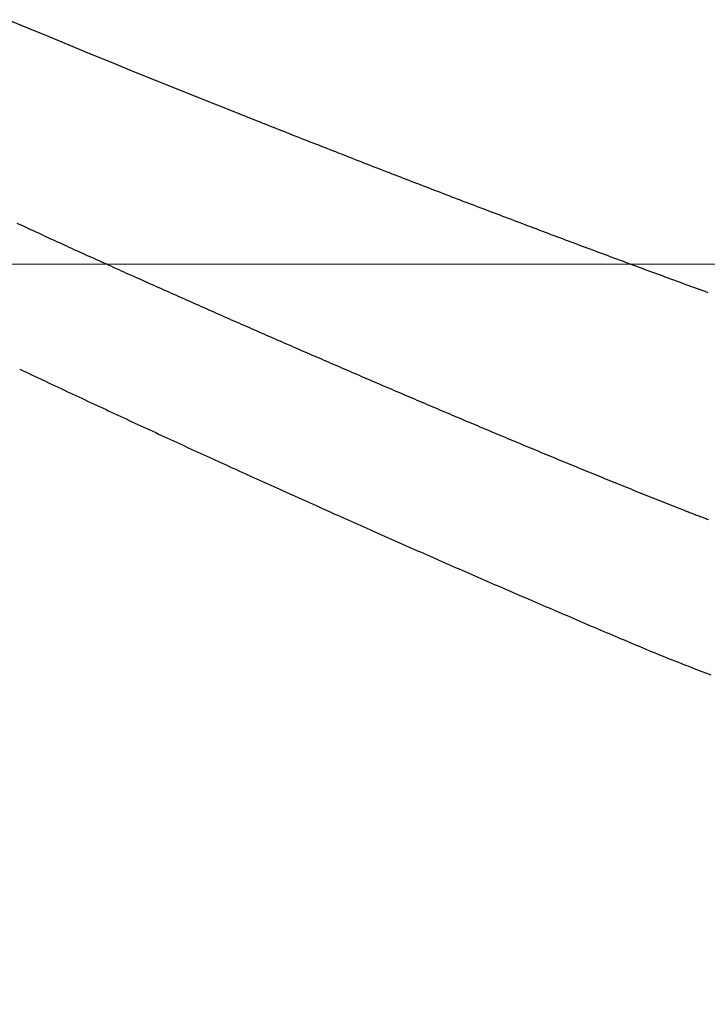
# Model space of a CAD drawing. Header units: millimetres. Extents: x -604189 to 881711, y -381903 to -7297.
# Tile 476 of 656: x -579668 to -579599, y -164194 to -164096. Entities that reach past the tile are written whole.
import ezdxf

# ---------------------------------------------------------------- set-up
doc = ezdxf.new("R2010")
doc.units = ezdxf.units.MM
doc.header["$LTSCALE"] = 100
doc.linetypes.add('0.5_0.5', pattern=[1, 0.5, -0.5])
doc.linetypes.add('ACAD_ISO04W100', pattern=[30.5, 24, -3, 0.5, -3])
doc.layers.get('Defpoints').update_dxf_attribs({"color": 30})
doc.layers.add('OPIS', color=7, linetype='Continuous')
doc.layers.add('strop osie', color=80, linetype='ACAD_ISO04W100', lineweight=5)
doc.styles.get("Standard").update_dxf_attribs({"font": 'romans.shx', "width": 0.5})
doc.dimstyles.new('1 50', dxfattribs={"dimtxt": 150, "dimasz": 80, "dimexe": 1, "dimexo": 1, "dimgap": 20, "dimtad": 1, "dimdec": 0, "dimlfac": 0.1, "dimtxsty": 'Standard', "dimblk": 'ARCHTICK', "dimcen": 200, "dimclrd": 2, "dimadec": 1, "dimazin": 0, "dimtfac": 1, "dimtdec": 0, "dimtmove": 0, "dimatfit": 3, "dimldrblk": 'ARCHTICK', "dimfxl": 120, "dimfxlon": 1, "dimtfill": 1, "dimarcsym": 0})

# ---------------------------------------------------------------- blocks, each defined once
blk = doc.blocks.new('_ArchTick')
at = {"layer": 'strop osie', "color": 0, "const_width": 0.15}
blk.add_lwpolyline([(-0.5, -0.5), (0.5, 0.5)], dxfattribs=at)
blk = doc.blocks.new('*D3294')
at = {"layer": 'Defpoints', "color": 0, "linetype": 'ByBlock', "lineweight": 5, "transparency": 16777216}
for p in [(-595783.126, -159420.303), (-593748.924, -159420.303), (-552118.935, -179940.303)]:
    blk.add_point(p, dxfattribs=at)
at = {"layer": 'OPIS', "color": 0, "linetype": 'Continuous', "lineweight": -2, "transparency": 16777216}
for p, q in [((-595723.126, -159420.303), (-595784.126, -159420.303)), ((-595723.126, -179940.303), (-595784.126, -179940.303))]:
    blk.add_line(p, q, dxfattribs=at)
at = {"layer": 'OPIS', "color": 2, "lineweight": -2, "transparency": 16777216}
blk.add_line((-595783.126, -179940.303), (-595783.126, -159420.303), dxfattribs=at)
at = {"layer": 'OPIS', "color": 2, "linetype": 'ByBlock', "lineweight": -2, "transparency": 16777216, "xscale": 80, "yscale": 80, "zscale": 80}
for p, rotation in [((-595783.126, -159420.303), 90), ((-595783.126, -179940.303), 270)]:
    blk.add_blockref('_ArchTick', p, dxfattribs=dict(at, rotation=rotation))
at = {"layer": 'OPIS', "color": 0, "linetype": 'ByBlock', "lineweight": 13, "transparency": 16777216, "insert": (-595878.126, -169680.303), "char_height": 150, "attachment_point": 5, "rotation": 90, "bg_fill": 3, "box_fill_scale": 1.1, "bg_fill_color": 256, "bg_fill_true_color": 13158600, "bg_fill_transparency": 0}
blk.add_mtext('2052', dxfattribs=at)

msp = doc.modelspace()

# ---------------------------------------------------------------- dimensions: what is measured, and where the dimension line sits
at = {"layer": 'OPIS', "color": 0, "linetype": 'ByBlock', "lineweight": 13}
dim = msp.add_linear_dim(base=(-595783.126, -159420.303), p1=(-552118.935, -179940.303), p2=(-593748.924, -159420.303), angle=90, dimstyle='1 50', override={"dimtmove": 1, "dimfxl": 60, "dimarcsym": 1}, dxfattribs=at)
dim.commit()
dim.dimension.update_dxf_attribs({"geometry": '*D3294', "text_midpoint": (-595878.126, -169680.303)})

# ---------------------------------------------------------------- next in the draw order: hatches: boundary and pattern name
at = {"layer": 'OPIS', "linetype": '0.5_0.5', "lineweight": 13}
h = msp.add_hatch(dxfattribs=at)
h.set_pattern_fill('ANSI37', color=0, scale=130)
h.set_pattern_definition([(45, (-597218.54, 256668.8), (-291.85832, 291.85832), []), (135, (-597218.54, 256668.8), (-291.85832, -291.85832), [])])
edge = h.paths.add_edge_path(flags=16)
edge.add_line((-570958.916, -168985.281), (-571058.916, -168985.281))
edge.add_line((-571058.916, -168985.281), (-572598.916, -168985.281))
edge.add_line((-572598.916, -168985.281), (-572598.915, -170470.3))
edge.add_line((-572598.915, -170470.3), (-570825.763, -170470.3))
edge.add_arc((-570508.916, -170339.099), 342.937, 180, 202.49364, ccw=False)
edge.add_arc((-570508.916, -170339.099), 342.937, 90, 180, ccw=False)
edge.add_line((-570508.916, -169996.163), (-570508.916, -169764.704))
edge.add_arc((-570058.916, -168985.281), 900, 180, 240, ccw=False)
edge = h.paths.add_edge_path(flags=17)
edge.add_line((-569358.915, -170085.281), (-569358.916, -168985.281))
edge.add_line((-569358.916, -168985.281), (-569358.917, -168985.281))
edge.add_line((-569358.917, -168985.281), (-569958.916, -168985.281))
edge.add_line((-569958.916, -168985.281), (-570058.916, -168985.281))
edge.add_line((-570058.916, -168985.281), (-570058.916, -168925.281))
edge.add_line((-570058.916, -168925.281), (-569958.916, -168925.281))
edge.add_line((-569958.916, -168925.281), (-569958.916, -168865.281))
edge.add_line((-569958.916, -168865.281), (-569358.916, -168865.281))
edge.add_line((-569358.916, -168865.281), (-569358.917, -166865.281))
edge.add_line((-569358.917, -166865.281), (-574098.917, -166865.286))
edge.add_line((-574098.917, -166865.286), (-574098.914, -171970.3))
edge.add_line((-574098.914, -171970.3), (-572608.913, -171970.3))
edge.add_line((-572608.913, -171970.3), (-571504.913, -170590.3))
edge.add_line((-571504.913, -170590.3), (-572718.915, -170590.3))
edge.add_line((-572718.915, -170590.3), (-572718.916, -168865.281))
edge.add_line((-572718.916, -168865.281), (-571058.916, -168865.281))
edge.add_line((-571058.916, -168865.281), (-571058.916, -168925.281))
edge.add_line((-571058.916, -168925.281), (-570958.916, -168925.281))
edge.add_line((-570958.916, -168925.281), (-570958.916, -168985.281))
edge.add_arc((-570058.916, -168985.281), 900, 180, 240)
edge.add_line((-570508.916, -169764.704), (-570508.916, -169996.163))
edge.add_arc((-570508.916, -170339.099), 342.937, 0, 90, ccw=False)
edge.add_arc((-570508.916, -170339.099), 342.937, 208.97989, 360, ccw=False)
edge.add_line((-570808.913, -170505.253), (-570808.913, -171171.086))
edge.add_arc((-570808.913, -171220.3), 49.214, 0, 90, ccw=False)
edge.add_arc((-570808.913, -171220.3), 49.214, 270, 360, ccw=False)
edge.add_line((-570808.913, -171269.514), (-570808.913, -171970.3))
edge.add_line((-570808.913, -171970.3), (-569358.914, -171970.3))
edge.add_line((-569358.914, -171970.3), (-569358.915, -170085.281))
h.paths.add_polyline_path([(-561118.924, -159870.303), (-590334.655, -159870.303), (-590334.655, -161470.303), (-562318.924, -161470.303), (-562318.924, -172095.292), (-561118.924, -172095.291), (-561118.924, -168350.303), (-552073.919, -168350.303), (-552073.92, -167150.303), (-561118.924, -167150.303)])
h.paths.add_polyline_path([(-572856.927, -169813.68), (-569451.07, -169813.68), (-569451.07, -169408.68), (-572856.927, -169408.68)], flags=16)
at = {"layer": 'OPIS', "linetype": 'ByBlock', "lineweight": 15}
h = msp.add_hatch(dxfattribs=at)
h.set_pattern_fill('ANSI37', color=0, scale=80, angle=45)
h.set_pattern_definition([(90, (-298582.96, 32475.8), (-254, 0), []), (180, (-298582.96, 32475.8), (-3e-14, -254), [])])
edge = h.paths.add_edge_path()
edge.add_arc((-579589.086, -167378.931), 50, 0, 90)
edge.add_line((-579589.086, -167328.931), (-579794.086, -167328.93))
edge.add_arc((-579794.086, -167378.93), 50, 89.99957, 180)
edge.add_line((-579844.086, -167378.93), (-579844.086, -167822.93))
edge.add_arc((-579794.086, -167822.93), 50, 180, 270)
edge.add_line((-579794.086, -167872.93), (-579589.085, -167872.931))
edge.add_arc((-579589.086, -167822.931), 50, 270.00137, 360)
edge.add_line((-579539.086, -167822.931), (-579539.086, -167378.931))
edge = h.paths.add_edge_path()
edge.add_arc((-579589.086, -167378.931), 50, 0, 90)
edge.add_line((-579589.086, -167328.931), (-579794.086, -167328.93))
edge.add_arc((-579794.086, -167378.93), 50, 89.99957, 180)
edge.add_line((-579844.086, -167378.93), (-579844.086, -167822.93))
edge.add_arc((-579794.086, -167822.93), 50, 180, 270)
edge.add_line((-579794.086, -167872.93), (-579589.085, -167872.931))
edge.add_arc((-579589.086, -167822.931), 50, 270.00137, 360)
edge.add_line((-579539.086, -167822.931), (-579539.086, -167378.931))
edge = h.paths.add_edge_path()
edge.add_line((-579899.087, -167300.93), (-579424.086, -167300.93))
edge.add_line((-579424.086, -167300.93), (-579424.086, -167900.93))
edge.add_line((-579424.086, -167900.93), (-579898.789, -167900.93))
edge.add_arc((-579899.086, -167892.935), 8, 180, 272.12845, ccw=False)
edge.add_line((-579907.086, -167892.935), (-579907.086, -167308.93))
edge.add_arc((-579899.086, -167308.93), 8, 90.0036, 180, ccw=False)
h.paths.add_polyline_path([(-581519.932, -164217.829), (-581520.004, -164223.092), (-581520.079, -164228.355), (-581520.156, -164233.617), (-581520.235, -164238.88), (-581520.318, -164244.143), (-581520.402, -164249.406), (-581520.489, -164254.669), (-581520.579, -164259.931), (-581520.671, -164265.194), (-581520.766, -164270.457), (-581520.863, -164275.719), (-581520.962, -164280.982), (-581521.064, -164286.244), (-581521.169, -164291.506), (-581521.276, -164296.769), (-581521.386, -164302.031), (-581521.498, -164307.293), (-581521.613, -164312.556), (-581521.73, -164317.818), (-581521.85, -164323.08), (-581521.972, -164328.342), (-581522.097, -164333.604), (-581522.225, -164338.866), (-581522.355, -164344.127), (-581522.488, -164349.389), (-581522.623, -164354.651), (-581522.76, -164359.913), (-581522.901, -164365.174), (-581523.043, -164370.436), (-581523.189, -164375.697), (-581523.337, -164380.958), (-581523.487, -164386.22), (-581523.64, -164391.481), (-581523.795, -164396.742), (-581523.953, -164402.003), (-581874.489, -164402.003), (-581874.664, -164396.198), (-581874.835, -164390.392), (-581875.003, -164384.587), (-581875.168, -164378.781), (-581875.329, -164372.976), (-581875.488, -164367.17), (-581875.643, -164361.364), (-581875.796, -164355.558), (-581875.945, -164349.752), (-581876.092, -164343.946), (-581876.235, -164338.14), (-581876.375, -164332.334), (-581876.512, -164326.527), (-581876.646, -164320.721), (-581876.777, -164314.914), (-581876.904, -164309.108), (-581877.029, -164303.301), (-581877.151, -164297.495), (-581877.269, -164291.688), (-581877.385, -164285.881), (-581877.497, -164280.074), (-581877.606, -164274.267), (-581877.713, -164268.461), (-581877.816, -164262.653), (-581877.916, -164256.846), (-581878.014, -164251.039), (-581878.108, -164245.232), (-581878.199, -164239.425), (-581878.287, -164233.618), (-581878.372, -164227.81), (-581878.454, -164222.003), (-581878.533, -164216.196), (-581878.609, -164210.388), (-581878.682, -164204.581), (-581878.751, -164198.773), (-581878.818, -164192.966), (-581878.881, -164187.158), (-581878.941, -164181.35), (-581878.997, -164175.543), (-581879.051, -164169.735), (-581879.101, -164163.927), (-581879.147, -164158.12), (-581879.191, -164152.312), (-581879.231, -164146.504), (-581879.267, -164140.696), (-581879.301, -164134.888), (-581879.332, -164129.081), (-581879.361, -164123.273), (-581879.388, -164117.465), (-581879.413, -164111.657), (-581879.437, -164105.849), (-581879.459, -164100.041), (-581879.475, -164094.233), (-581879.48, -164088.425), (-581879.472, -164082.617), (-581879.448, -164076.809), (-581879.406, -164071.002), (-581879.347, -164065.194), (-581879.269, -164059.387), (-581879.171, -164053.58), (-581879.054, -164047.773), (-581878.917, -164041.967), (-581878.759, -164036.161), (-581878.581, -164030.356), (-581878.381, -164024.551), (-581878.159, -164018.747), (-581877.914, -164012.944), (-581877.642, -164007.143), (-581877.341, -164001.342), (-581877.009, -163995.544), (-581876.642, -163989.748), (-581876.238, -163983.954), (-581875.795, -163978.163), (-581875.304, -163972.376), (-581874.753, -163966.594), (-581874.129, -163960.82), (-581873.419, -163955.056), (-581872.605, -163949.306), (-581871.67, -163943.574), (-581870.596, -163937.865), (-581869.362, -163932.188), (-581867.941, -163926.557), (-581866.302, -163920.987), (-581864.416, -163915.495), (-581862.246, -163910.11), (-581859.744, -163904.869), (-581856.869, -163899.824), (-581853.582, -163895.036), (-581849.851, -163890.591), (-581845.671, -163886.563), (-581841.105, -163882.977), (-581836.224, -163879.833), (-581831.097, -163877.106), (-581825.784, -163874.761), (-581820.336, -163872.759), (-581814.785, -163871.064), (-581809.154, -163869.636), (-581803.468, -163868.44), (-581797.747, -163867.44), (-581792, -163866.603), (-581786.235, -163865.9), (-581780.458, -163865.297), (-581774.674, -163864.778), (-581768.884, -163864.334), (-581763.088, -163863.958), (-581757.289, -163863.646), (-581751.486, -163863.39), (-581745.681, -163863.186), (-581739.874, -163863.026), (-581734.068, -163862.906), (-581728.26, -163862.819), (-581722.453, -163862.761), (-581716.645, -163862.725), (-581710.837, -163862.707), (-581705.029, -163862.7), (-581699.221, -163862.698), (-581693.958, -163862.699), (-581688.694, -163862.704), (-581683.431, -163862.718), (-581678.167, -163862.744), (-581672.904, -163862.788), (-581667.641, -163862.852), (-581662.379, -163862.942), (-581657.117, -163863.062), (-581651.856, -163863.215), (-581646.596, -163863.407), (-581641.337, -163863.64), (-581636.081, -163863.919), (-581630.828, -163864.249), (-581625.579, -163864.634), (-581620.334, -163865.078), (-581615.096, -163865.587), (-581609.864, -163866.17), (-581604.645, -163866.847), (-581599.442, -163867.642), (-581594.263, -163868.578), (-581589.115, -163869.676), (-581584.013, -163870.965), (-581578.971, -163872.474), (-581574.009, -163874.23), (-581569.153, -163876.259), (-581564.436, -163878.591), (-581559.896, -163881.253), (-581555.585, -163884.268), (-581551.554, -163887.652), (-581547.857, -163891.394), (-581544.534, -163895.471), (-581541.574, -163899.824), (-581538.952, -163904.387), (-581536.64, -163909.114), (-581534.606, -163913.968), (-581532.817, -163918.918), (-581531.241, -163923.939), (-581529.854, -163929.016), (-581528.636, -163934.137), (-581527.564, -163939.29), (-581526.619, -163944.467), (-581525.784, -163949.663), (-581525.048, -163954.875), (-581524.397, -163960.099), (-581523.818, -163965.33), (-581523.302, -163970.568), (-581522.84, -163975.811), (-581522.421, -163981.058), (-581522.037, -163986.308), (-581521.685, -163991.559), (-581521.363, -163996.813), (-581521.067, -164002.068), (-581520.796, -164007.324), (-581520.549, -164012.582), (-581520.322, -164017.84), (-581520.116, -164023.1), (-581519.928, -164028.36), (-581519.759, -164033.621), (-581519.607, -164038.882), (-581519.472, -164044.144), (-581519.354, -164049.406), (-581519.252, -164054.668), (-581519.166, -164059.931), (-581519.096, -164065.194), (-581519.041, -164070.457), (-581519.001, -164075.72), (-581518.976, -164080.984), (-581518.964, -164086.247), (-581518.964, -164091.51), (-581518.974, -164096.774), (-581518.991, -164102.037), (-581519.012, -164107.301), (-581519.034, -164112.564), (-581519.057, -164117.828), (-581519.081, -164123.091), (-581519.107, -164128.354), (-581519.135, -164133.618), (-581519.165, -164138.881), (-581519.197, -164144.144), (-581519.232, -164149.408), (-581519.269, -164154.671), (-581519.31, -164159.934), (-581519.353, -164165.198), (-581519.399, -164170.461), (-581519.447, -164175.724), (-581519.498, -164180.987), (-581519.552, -164186.25), (-581519.609, -164191.513), (-581519.668, -164196.777), (-581519.73, -164202.04), (-581519.795, -164207.303), (-581519.862, -164212.566)])
h.paths.add_polyline_path([(-582118.924, -164407.051), (-579418.924, -164407.051), (-579418.924, -162910.783), (-582118.924, -162910.783)])
h.paths.add_polyline_path([(-581950.717, -164839.225), (-581944.91, -164839.127), (-581939.103, -164839.033), (-581933.295, -164838.942), (-581927.488, -164838.854), (-581921.681, -164838.769), (-581915.873, -164838.687), (-581910.066, -164838.608), (-581904.259, -164838.532), (-581898.451, -164838.459), (-581892.644, -164838.39), (-581886.836, -164838.323), (-581881.028, -164838.26), (-581875.221, -164838.2), (-581869.413, -164838.144), (-581863.605, -164838.09), (-581857.798, -164838.04), (-581851.99, -164837.994), (-581846.182, -164837.95), (-581840.374, -164837.91), (-581834.567, -164837.874), (-581828.759, -164837.84), (-581822.951, -164837.809), (-581817.143, -164837.78), (-581811.335, -164837.753), (-581805.527, -164837.728), (-581799.719, -164837.704), (-581793.912, -164837.682), (-581788.104, -164837.666), (-581782.296, -164837.661), (-581776.488, -164837.669), (-581770.68, -164837.693), (-581764.872, -164837.735), (-581759.065, -164837.794), (-581753.257, -164837.872), (-581747.45, -164837.97), (-581741.643, -164838.087), (-581735.837, -164838.224), (-581730.031, -164838.382), (-581724.226, -164838.56), (-581718.422, -164838.76), (-581712.618, -164838.982), (-581706.815, -164839.227), (-581701.013, -164839.499), (-581695.213, -164839.8), (-581689.415, -164840.132), (-581683.618, -164840.499), (-581677.825, -164840.903), (-581672.034, -164841.346), (-581666.246, -164841.837), (-581660.465, -164842.388), (-581654.691, -164843.012), (-581648.927, -164843.722), (-581643.176, -164844.536), (-581637.444, -164845.471), (-581631.736, -164846.545), (-581626.059, -164847.779), (-581620.428, -164849.2), (-581614.858, -164850.839), (-581609.366, -164852.725), (-581603.98, -164854.895), (-581598.739, -164857.397), (-581593.694, -164860.272), (-581588.906, -164863.559), (-581584.462, -164867.29), (-581580.433, -164871.47), (-581576.847, -164876.036), (-581573.704, -164880.917), (-581570.976, -164886.044), (-581568.631, -164891.357), (-581566.63, -164896.805), (-581564.934, -164902.356), (-581563.507, -164907.987), (-581562.31, -164913.673), (-581561.31, -164919.394), (-581560.474, -164925.141), (-581559.77, -164930.906), (-581559.168, -164936.683), (-581558.648, -164942.467), (-581558.204, -164948.257), (-581557.829, -164954.053), (-581557.516, -164959.852), (-581557.261, -164965.655), (-581557.056, -164971.46), (-581556.897, -164977.267), (-581556.776, -164983.073), (-581556.69, -164988.881), (-581556.631, -164994.688), (-581556.596, -165000.496), (-581556.577, -165006.304), (-581556.57, -165012.112), (-581556.569, -165017.92), (-581556.57, -165023.183), (-581556.575, -165028.447), (-581556.588, -165033.71), (-581556.615, -165038.974), (-581556.658, -165044.237), (-581556.723, -165049.5), (-581556.813, -165054.762), (-581556.932, -165060.024), (-581557.086, -165065.285), (-581557.277, -165070.545), (-581557.51, -165075.804), (-581557.79, -165081.06), (-581558.119, -165086.313), (-581558.504, -165091.562), (-581558.949, -165096.807), (-581559.458, -165102.045), (-581560.04, -165107.276), (-581560.717, -165112.496), (-581561.513, -165117.699), (-581562.448, -165122.878), (-581563.547, -165128.026), (-581564.836, -165133.128), (-581566.345, -165138.17), (-581568.1, -165143.132), (-581570.129, -165147.988), (-581572.461, -165152.705), (-581575.123, -165157.245), (-581578.139, -165161.556), (-581581.522, -165165.587), (-581585.265, -165169.284), (-581589.342, -165172.607), (-581593.694, -165175.567), (-581598.257, -165178.189), (-581602.985, -165180.501), (-581607.838, -165182.535), (-581612.788, -165184.324), (-581617.81, -165185.9), (-581622.887, -165187.287), (-581628.007, -165188.505), (-581633.16, -165189.577), (-581638.337, -165190.522), (-581643.534, -165191.357), (-581648.746, -165192.093), (-581653.969, -165192.744), (-581659.201, -165193.323), (-581664.439, -165193.839), (-581669.682, -165194.301), (-581674.929, -165194.72), (-581680.178, -165195.104), (-581685.43, -165195.456), (-581690.683, -165195.778), (-581695.938, -165196.074), (-581701.195, -165196.345), (-581706.452, -165196.592), (-581711.711, -165196.819), (-581716.97, -165197.025), (-581722.23, -165197.213), (-581727.491, -165197.382), (-581732.752, -165197.534), (-581738.014, -165197.669), (-581743.276, -165197.787), (-581748.539, -165197.889), (-581753.801, -165197.975), (-581759.064, -165198.045), (-581764.327, -165198.1), (-581769.591, -165198.14), (-581774.854, -165198.165), (-581780.118, -165198.177), (-581785.381, -165198.177), (-581790.644, -165198.167), (-581795.908, -165198.15), (-581801.171, -165198.129), (-581806.435, -165198.107), (-581811.698, -165198.084), (-581816.961, -165198.06), (-581822.225, -165198.034), (-581827.488, -165198.006), (-581832.752, -165197.976), (-581838.015, -165197.944), (-581843.278, -165197.909), (-581848.541, -165197.872), (-581853.805, -165197.831), (-581859.068, -165197.788), (-581864.331, -165197.742), (-581869.594, -165197.694), (-581874.858, -165197.643), (-581880.121, -165197.589), (-581885.384, -165197.532), (-581890.647, -165197.473), (-581895.91, -165197.411), (-581901.173, -165197.346), (-581906.436, -165197.279), (-581911.699, -165197.209), (-581916.962, -165197.137), (-581922.225, -165197.062), (-581927.488, -165196.985), (-581932.751, -165196.906), (-581938.014, -165196.823), (-581943.276, -165196.739), (-581948.539, -165196.652), (-581953.802, -165196.562), (-581959.064, -165196.47), (-581964.327, -165196.375), (-581969.59, -165196.278), (-581974.852, -165196.179), (-581980.115, -165196.077), (-581985.377, -165195.972), (-581990.639, -165195.865), (-581995.902, -165195.755), (-582001.164, -165195.643), (-582006.426, -165195.528), (-582011.688, -165195.411), (-582016.95, -165195.291), (-582022.212, -165195.169), (-582027.474, -165195.044), (-582032.736, -165194.916), (-582037.998, -165194.786), (-582043.26, -165194.653), (-582048.521, -165194.518), (-582053.783, -165194.381), (-582059.045, -165194.24), (-582064.306, -165194.098), (-582069.568, -165193.952), (-582074.829, -165193.804), (-582080.09, -165193.654), (-582085.351, -165193.501), (-582090.613, -165193.346), (-582095.874, -165193.188), (-582095.874, -164842.652), (-582090.068, -164842.477), (-582084.263, -164842.306), (-582078.457, -164842.138), (-582072.652, -164841.973), (-582066.846, -164841.812), (-582061.04, -164841.653), (-582055.235, -164841.498), (-582049.429, -164841.345), (-582043.623, -164841.196), (-582037.817, -164841.049), (-582032.01, -164840.906), (-582026.204, -164840.766), (-582020.398, -164840.629), (-582014.591, -164840.495), (-582008.785, -164840.364), (-582002.978, -164840.237), (-581997.172, -164840.112), (-581991.365, -164839.99), (-581985.558, -164839.872), (-581979.752, -164839.756), (-581973.945, -164839.644), (-581968.138, -164839.535), (-581962.331, -164839.428), (-581956.524, -164839.325)])
edge = h.paths.add_edge_path()
edge.add_arc((-581748.924, -162268.543), 50, 0, 90.00043)
edge.add_line((-581748.924, -162218.543), (-581953.924, -162218.545))
edge.add_arc((-581953.924, -162268.545), 50, 90.00087, 180)
edge.add_line((-582003.924, -162268.545), (-582003.924, -162712.545))
edge.add_arc((-581953.924, -162712.545), 50, 180, 270.00224)
edge.add_line((-581953.922, -162762.545), (-581748.923, -162762.543))
edge.add_arc((-581748.924, -162712.543), 50, 270.00087, 360)
edge.add_line((-581698.924, -162712.543), (-581698.924, -162268.543))
edge = h.paths.add_edge_path()
edge.add_arc((-581748.924, -161668.543), 50, 0, 90.00043)
edge.add_line((-581748.924, -161618.543), (-581953.924, -161618.545))
edge.add_arc((-581953.924, -161668.545), 50, 90.00087, 180)
edge.add_line((-582003.924, -161668.545), (-582003.924, -162112.545))
edge.add_arc((-581953.924, -162112.545), 50, 180, 270.00224)
edge.add_line((-581953.922, -162162.545), (-581748.923, -162162.543))
edge.add_arc((-581748.924, -162112.543), 50, 270.00087, 360)
edge.add_line((-581698.924, -162112.543), (-581698.924, -161668.543))
h.paths.add_polyline_path([(-582118.924, -162790.543), (-579418.924, -162790.543), (-579418.924, -161590.543), (-582118.924, -161590.543)])
edge = h.paths.add_edge_path()
edge.add_arc((-579794.086, -168270.003), 50, 89.99957, 180)
edge.add_line((-579844.086, -168270.003), (-579844.086, -168714.003))
edge.add_arc((-579794.086, -168714.003), 50, 180, 270)
edge.add_line((-579794.086, -168764.003), (-579589.085, -168764.004))
edge.add_arc((-579589.086, -168714.004), 50, 270.00137, 360)
edge.add_line((-579539.086, -168714.004), (-579539.086, -168270.004))
edge.add_arc((-579589.086, -168270.004), 50, 0, 90)
edge.add_line((-579589.086, -168220.004), (-579794.086, -168220.003))
edge = h.paths.add_edge_path()
edge.add_arc((-579589.086, -169161.078), 50, 0, 90)
edge.add_line((-579589.086, -169111.078), (-579794.086, -169111.076))
edge.add_arc((-579794.086, -169161.076), 50, 89.99957, 180)
edge.add_line((-579844.086, -169161.076), (-579844.086, -169605.076))
edge.add_arc((-579794.086, -169605.076), 50, 180, 270)
edge.add_line((-579794.086, -169655.076), (-579589.085, -169655.078))
edge.add_arc((-579589.086, -169605.078), 50, 270.00137, 360)
edge.add_line((-579539.086, -169605.078), (-579539.086, -169161.078))
edge = h.paths.add_edge_path()
edge.add_arc((-579794.086, -170052.15), 50, 89.99957, 180)
edge.add_line((-579844.086, -170052.15), (-579844.086, -170496.15))
edge.add_arc((-579794.086, -170496.15), 50, 180, 270)
edge.add_line((-579794.086, -170546.15), (-579589.085, -170546.151))
edge.add_arc((-579589.086, -170496.151), 50, 270.00137, 360)
edge.add_line((-579539.086, -170496.151), (-579539.086, -170052.151))
edge.add_arc((-579589.086, -170052.151), 50, 0, 90)
edge.add_line((-579589.086, -170002.151), (-579794.086, -170002.15))
edge = h.paths.add_edge_path()
edge.add_arc((-579794.086, -170943.223), 50, 89.99957, 180)
edge.add_line((-579844.086, -170943.223), (-579844.086, -171387.223))
edge.add_arc((-579794.086, -171387.223), 50, 180, 270)
edge.add_line((-579794.086, -171437.223), (-579589.085, -171437.224))
edge.add_arc((-579589.086, -171387.224), 50, 270.00137, 360)
edge.add_line((-579539.086, -171387.224), (-579539.086, -170943.224))
edge.add_arc((-579589.086, -170943.224), 50, 0, 90)
edge.add_line((-579589.086, -170893.224), (-579794.086, -170893.223))
h.paths.add_polyline_path([(-579418.924, -164527.291), (-582118.924, -164527.291), (-582118.924, -171970.3), (-579418.924, -171970.3)])

# ---------------------------------------------------------------- next in the draw order: linework, layer by layer
at = {"color": 0, "linetype": 'ByBlock'}
msp.add_lwpolyline([(-579709.991, -164077.918, 0.01172), (-579644.254, -164105.752)], format="xyb", dxfattribs=at)
at = {"color": 0}
for points in [[(-579644.254, -164105.75, 0), (-579643.974, -164105.86, 0), (-579643.693, -164105.98, 0), (-579643.412, -164106.09, 0), (-579643.132, -164106.2, 0), (-579642.851, -164106.31, 0), (-579642.57, -164106.42, 0), (-579642.29, -164106.53, 0), (-579642.009, -164106.64, 0), (-579641.728, -164106.75, 0), (-579641.447, -164106.86, 0), (-579641.166, -164106.98, 0), (-579640.885, -164107.09, 0), (-579640.605, -164107.2, 0), (-579640.324, -164107.31, 0), (-579640.043, -164107.42, 0), (-579639.762, -164107.53, 0), (-579639.481, -164107.64, 0), (-579639.2, -164107.75, 0), (-579638.919, -164107.86, 0), (-579638.638, -164107.97, 0), (-579638.357, -164108.08, 0), (-579638.076, -164108.19, 0), (-579637.795, -164108.3, 0), (-579637.514, -164108.41, 0), (-579637.232, -164108.52, 0), (-579636.951, -164108.63, 0), (-579636.67, -164108.74, 0), (-579636.389, -164108.85, 0), (-579636.108, -164108.96, 0), (-579635.827, -164109.07, 0), (-579635.545, -164109.18, 0), (-579635.264, -164109.29, 0), (-579634.983, -164109.4, 0), (-579634.702, -164109.51, 0), (-579634.42, -164109.62, 0), (-579634.139, -164109.73, 0), (-579633.858, -164109.84, 0), (-579633.576, -164109.95, 0), (-579633.295, -164110.06, 0), (-579633.013, -164110.17, 0), (-579632.732, -164110.28, 0), (-579632.45, -164110.39, 0), (-579632.169, -164110.5, 0), (-579631.887, -164110.61, 0), (-579631.606, -164110.72, 0), (-579631.324, -164110.83, 0), (-579631.043, -164110.94, 0), (-579630.761, -164111.05, 0), (-579630.48, -164111.15, 0), (-579630.198, -164111.26, 0), (-579629.916, -164111.37, 0), (-579629.635, -164111.48, 0), (-579629.353, -164111.59, 0), (-579629.071, -164111.7, 0), (-579628.79, -164111.81, 0), (-579628.508, -164111.92, 0), (-579628.226, -164112.03, 0), (-579627.945, -164112.13, 0), (-579627.663, -164112.24, 0), (-579627.381, -164112.35, 0), (-579627.099, -164112.46, 0), (-579626.817, -164112.57, 0), (-579626.535, -164112.68, 0), (-579626.254, -164112.78, 0), (-579625.972, -164112.89, 0), (-579625.69, -164113, 0), (-579625.408, -164113.11, 0), (-579625.126, -164113.22, 0), (-579624.844, -164113.33, 0), (-579624.562, -164113.43, 0), (-579624.28, -164113.54, 0), (-579623.998, -164113.65, 0), (-579623.716, -164113.76, 0), (-579623.434, -164113.86, 0), (-579623.152, -164113.97, 0), (-579622.869, -164114.08, 0), (-579622.587, -164114.19, 0), (-579622.305, -164114.3, 0), (-579622.023, -164114.4, 0), (-579621.741, -164114.51, 0), (-579621.459, -164114.62, 0), (-579621.176, -164114.73, 0), (-579620.894, -164114.83, 0), (-579620.612, -164114.94, 0), (-579620.33, -164115.05, 0), (-579620.047, -164115.15, 0), (-579619.765, -164115.26, 0), (-579619.483, -164115.37, 0), (-579619.2, -164115.48, 0), (-579618.918, -164115.58, 0), (-579618.636, -164115.69, 0), (-579618.353, -164115.8, 0), (-579618.071, -164115.9, 0), (-579617.788, -164116.01, 0), (-579617.506, -164116.12, 0), (-579617.223, -164116.22, 0), (-579616.941, -164116.33, 0), (-579616.658, -164116.44, 0), (-579616.376, -164116.54, 0), (-579616.093, -164116.65, 0), (-579615.811, -164116.76, 0), (-579615.528, -164116.86, 0), (-579615.245, -164116.97, 0), (-579614.963, -164117.08, 0), (-579614.68, -164117.18, 0), (-579614.397, -164117.29, 0), (-579614.115, -164117.39, 0), (-579613.832, -164117.5, 0), (-579613.549, -164117.61, 0), (-579613.267, -164117.71, 0), (-579612.984, -164117.82, 0), (-579612.701, -164117.92, 0), (-579612.418, -164118.03, 0), (-579612.135, -164118.14, 0), (-579611.853, -164118.24, 0), (-579611.57, -164118.35, 0), (-579611.287, -164118.45, 0), (-579611.004, -164118.56, 0), (-579610.721, -164118.66, 0), (-579610.438, -164118.77, 0), (-579610.155, -164118.88, 0), (-579609.872, -164118.98, 0), (-579609.589, -164119.09, 0), (-579609.306, -164119.19, 0), (-579609.023, -164119.3, 0), (-579608.74, -164119.4, 0), (-579608.457, -164119.51, 0), (-579608.174, -164119.61, 0), (-579607.891, -164119.72, 0), (-579607.608, -164119.82, 0), (-579607.325, -164119.93, 0), (-579607.041, -164120.03, 0), (-579606.758, -164120.14, 0), (-579606.475, -164120.24, 0), (-579606.192, -164120.35, 0), (-579605.909, -164120.45, 0), (-579605.625, -164120.56, 0), (-579605.342, -164120.66, 0), (-579605.059, -164120.77, 0), (-579604.776, -164120.87, 0), (-579604.492, -164120.97, 0), (-579604.209, -164121.08, 0), (-579603.926, -164121.18, 0), (-579603.642, -164121.29, 0), (-579603.359, -164121.39, 0), (-579603.075, -164121.5, 0), (-579602.792, -164121.6, 0), (-579602.508, -164121.7, 0), (-579602.225, -164121.81, 0), (-579601.942, -164121.91, 0), (-579601.658, -164122.02, 0), (-579601.375, -164122.12, 0), (-579601.091, -164122.22, 0), (-579600.807, -164122.33, 0), (-579600.524, -164122.43, 0), (-579600.24, -164122.54, 0), (-579599.957, -164122.64, 0), (-579599.673, -164122.74, 0), (-579599.389, -164122.85, 0)], [(-579665.333, -164117.22, 0), (-579665.599, -164117.09, 0), (-579665.865, -164116.97, 0), (-579666.131, -164116.85, 0), (-579666.396, -164116.73, 0), (-579666.662, -164116.61, 0), (-579666.928, -164116.49, 0), (-579667.194, -164116.37, 0), (-579667.46, -164116.24, 0), (-579667.726, -164116.12, 0), (-579667.992, -164116, 0)], [(-579665.333, -164117.22, 0), (-579665.086, -164117.33, 0), (-579664.838, -164117.44, 0), (-579664.591, -164117.55, 0), (-579664.344, -164117.67, 0), (-579664.096, -164117.78, 0), (-579663.849, -164117.89, 0), (-579663.602, -164118, 0), (-579663.354, -164118.12, 0), (-579663.107, -164118.23, 0), (-579662.859, -164118.34, 0), (-579662.612, -164118.45, 0), (-579662.365, -164118.57, 0), (-579662.117, -164118.68, 0), (-579661.87, -164118.79, 0), (-579661.622, -164118.9, 0), (-579661.374, -164119.02, 0), (-579661.127, -164119.13, 0), (-579660.879, -164119.24, 0), (-579660.632, -164119.35, 0), (-579660.384, -164119.46, 0), (-579660.136, -164119.58, 0), (-579659.889, -164119.69, 0), (-579659.641, -164119.8, 0), (-579659.393, -164119.91, 0), (-579659.146, -164120.02, 0), (-579658.898, -164120.13, 0), (-579658.65, -164120.25, 0), (-579658.402, -164120.36, 0), (-579658.154, -164120.47, 0), (-579657.907, -164120.58, 0), (-579657.659, -164120.69, 0), (-579657.411, -164120.8, 0), (-579657.163, -164120.92, 0), (-579656.915, -164121.03, 0), (-579656.667, -164121.14, 0), (-579656.419, -164121.25, 0), (-579656.171, -164121.36, 0), (-579655.923, -164121.47, 0), (-579655.675, -164121.58, 0), (-579655.427, -164121.69, 0), (-579655.179, -164121.81, 0), (-579654.931, -164121.92, 0), (-579654.683, -164122.03, 0), (-579654.435, -164122.14, 0), (-579654.187, -164122.25, 0), (-579653.939, -164122.36, 0), (-579653.691, -164122.47, 0), (-579653.443, -164122.58, 0), (-579653.194, -164122.69, 0), (-579652.946, -164122.8, 0), (-579652.698, -164122.91, 0), (-579652.45, -164123.02, 0), (-579652.201, -164123.13, 0), (-579651.953, -164123.25, 0), (-579651.705, -164123.36, 0), (-579651.456, -164123.47, 0), (-579651.208, -164123.58, 0), (-579650.96, -164123.69, 0), (-579650.711, -164123.8, 0), (-579650.463, -164123.91, 0), (-579650.215, -164124.02, 0), (-579649.966, -164124.13, 0), (-579649.718, -164124.24, 0), (-579649.469, -164124.35, 0), (-579649.221, -164124.46, 0), (-579648.972, -164124.57, 0), (-579648.724, -164124.68, 0), (-579648.475, -164124.79, 0), (-579648.227, -164124.9, 0), (-579647.978, -164125.01, 0), (-579647.729, -164125.12, 0), (-579647.481, -164125.23, 0), (-579647.232, -164125.34, 0), (-579646.983, -164125.45, 0), (-579646.735, -164125.56, 0), (-579646.486, -164125.67, 0), (-579646.237, -164125.78, 0), (-579645.989, -164125.89, 0), (-579645.74, -164125.99, 0), (-579645.491, -164126.1, 0), (-579645.242, -164126.21, 0), (-579644.994, -164126.32, 0), (-579644.745, -164126.43, 0), (-579644.496, -164126.54, 0), (-579644.247, -164126.65, 0), (-579643.998, -164126.76, 0), (-579643.749, -164126.87, 0), (-579643.5, -164126.98, 0), (-579643.251, -164127.09, 0), (-579643.002, -164127.2, 0), (-579642.753, -164127.3, 0), (-579642.504, -164127.41, 0), (-579642.255, -164127.52, 0), (-579642.006, -164127.63, 0), (-579641.757, -164127.74, 0), (-579641.508, -164127.85, 0), (-579641.259, -164127.96, 0), (-579641.01, -164128.07, 0), (-579640.761, -164128.17, 0), (-579640.512, -164128.28, 0), (-579640.263, -164128.39, 0), (-579640.013, -164128.5, 0), (-579639.764, -164128.61, 0), (-579639.515, -164128.72, 0), (-579639.266, -164128.83, 0), (-579639.017, -164128.93, 0), (-579638.767, -164129.04, 0), (-579638.518, -164129.15, 0), (-579638.269, -164129.26, 0), (-579638.019, -164129.37, 0), (-579637.77, -164129.47, 0), (-579637.521, -164129.58, 0), (-579637.271, -164129.69, 0), (-579637.022, -164129.8, 0), (-579636.772, -164129.91, 0), (-579636.523, -164130.01, 0), (-579636.274, -164130.12, 0), (-579636.024, -164130.23, 0), (-579635.775, -164130.34, 0), (-579635.525, -164130.45, 0), (-579635.276, -164130.55, 0), (-579635.026, -164130.66, 0), (-579634.776, -164130.77, 0), (-579634.527, -164130.88, 0), (-579634.277, -164130.98, 0), (-579634.028, -164131.09, 0), (-579633.778, -164131.2, 0), (-579633.528, -164131.31, 0), (-579633.279, -164131.41, 0), (-579633.029, -164131.52, 0), (-579632.779, -164131.63, 0), (-579632.529, -164131.74, 0), (-579632.28, -164131.84, 0), (-579632.03, -164131.95, 0), (-579631.78, -164132.06, 0), (-579631.53, -164132.16, 0), (-579631.281, -164132.27, 0), (-579631.031, -164132.38, 0), (-579630.781, -164132.48, 0), (-579630.531, -164132.59, 0), (-579630.281, -164132.7, 0), (-579630.031, -164132.81, 0), (-579629.781, -164132.91, 0), (-579629.531, -164133.02, 0), (-579629.281, -164133.13, 0), (-579629.031, -164133.23, 0), (-579628.781, -164133.34, 0), (-579628.531, -164133.44, 0), (-579628.281, -164133.55, 0), (-579628.031, -164133.66, 0), (-579627.781, -164133.76, 0), (-579627.531, -164133.87, 0), (-579627.281, -164133.98, 0), (-579627.031, -164134.08, 0), (-579626.781, -164134.19, 0), (-579626.53, -164134.3, 0), (-579626.28, -164134.4, 0), (-579626.03, -164134.51, 0), (-579625.78, -164134.61, 0), (-579625.53, -164134.72, 0), (-579625.279, -164134.83, 0), (-579625.029, -164134.93, 0), (-579624.779, -164135.04, 0), (-579624.528, -164135.14, 0), (-579624.278, -164135.25, 0), (-579624.028, -164135.36, 0), (-579623.777, -164135.46, 0), (-579623.527, -164135.57, 0), (-579623.277, -164135.67, 0), (-579623.026, -164135.78, 0), (-579622.776, -164135.88, 0), (-579622.525, -164135.99, 0), (-579622.275, -164136.09, 0), (-579622.024, -164136.2, 0), (-579621.774, -164136.3, 0), (-579621.523, -164136.41, 0), (-579621.273, -164136.52, 0), (-579621.022, -164136.62, 0), (-579620.772, -164136.73, 0), (-579620.521, -164136.83, 0), (-579620.27, -164136.94, 0), (-579620.02, -164137.04, 0), (-579619.769, -164137.15, 0), (-579619.518, -164137.25, 0), (-579619.268, -164137.36, 0), (-579619.017, -164137.46, 0), (-579618.766, -164137.57, 0), (-579618.516, -164137.67, 0), (-579618.265, -164137.78, 0), (-579618.014, -164137.88, 0), (-579617.763, -164137.99, 0), (-579617.512, -164138.09, 0), (-579617.262, -164138.19, 0), (-579617.011, -164138.3, 0), (-579616.76, -164138.4, 0), (-579616.509, -164138.51, 0), (-579616.258, -164138.61, 0), (-579616.007, -164138.72, 0), (-579615.756, -164138.82, 0), (-579615.505, -164138.93, 0), (-579615.254, -164139.03, 0), (-579615.003, -164139.13, 0), (-579614.752, -164139.24, 0), (-579614.501, -164139.34, 0), (-579614.25, -164139.45, 0), (-579613.999, -164139.55, 0), (-579613.748, -164139.65, 0), (-579613.497, -164139.76, 0), (-579613.245, -164139.86, 0), (-579612.994, -164139.97, 0), (-579612.743, -164140.07, 0), (-579612.492, -164140.17, 0), (-579612.24, -164140.28, 0), (-579611.989, -164140.38, 0), (-579611.738, -164140.48, 0), (-579611.486, -164140.59, 0), (-579611.235, -164140.69, 0), (-579610.984, -164140.79, 0), (-579610.732, -164140.9, 0), (-579610.481, -164141, 0), (-579610.229, -164141.1, 0), (-579609.977, -164141.2, 0), (-579609.726, -164141.31, 0), (-579609.474, -164141.41, 0), (-579609.223, -164141.51, 0), (-579608.971, -164141.61, 0), (-579608.719, -164141.72, 0), (-579608.467, -164141.82, 0), (-579608.216, -164141.92, 0), (-579607.964, -164142.02, 0), (-579607.712, -164142.13, 0), (-579607.46, -164142.23, 0), (-579607.208, -164142.33, 0), (-579606.956, -164142.43, 0), (-579606.704, -164142.53, 0), (-579606.452, -164142.63, 0), (-579606.2, -164142.74, 0), (-579605.948, -164142.84, 0), (-579605.695, -164142.94, 0), (-579605.443, -164143.04, 0), (-579605.191, -164143.14, 0), (-579604.938, -164143.24, 0), (-579604.686, -164143.34, 0), (-579604.433, -164143.44, 0), (-579604.181, -164143.54, 0), (-579603.928, -164143.64, 0), (-579603.676, -164143.74, 0), (-579603.423, -164143.84, 0), (-579603.17, -164143.94, 0), (-579602.917, -164144.04, 0), (-579602.664, -164144.14, 0), (-579602.412, -164144.24, 0), (-579602.159, -164144.34, 0), (-579601.905, -164144.44, 0), (-579601.652, -164144.54, 0)], [(-579667.756, -164130.48, 0), (-579667.463, -164130.62, 0), (-579667.17, -164130.75, 0), (-579666.876, -164130.89, 0), (-579666.583, -164131.03, 0), (-579666.29, -164131.17, 0), (-579665.997, -164131.31, 0), (-579665.704, -164131.45, 0), (-579665.41, -164131.59, 0), (-579665.117, -164131.72, 0), (-579664.824, -164131.86, 0), (-579664.53, -164132, 0), (-579664.237, -164132.14, 0), (-579663.943, -164132.28, 0), (-579663.65, -164132.41, 0), (-579663.356, -164132.55, 0), (-579663.063, -164132.69, 0), (-579662.769, -164132.83, 0), (-579662.476, -164132.96, 0), (-579662.182, -164133.1, 0), (-579661.888, -164133.24, 0), (-579661.595, -164133.38, 0), (-579661.301, -164133.51, 0), (-579661.007, -164133.65, 0), (-579660.714, -164133.79, 0), (-579660.42, -164133.93, 0), (-579660.126, -164134.06, 0), (-579659.832, -164134.2, 0), (-579659.538, -164134.34, 0), (-579659.244, -164134.47, 0), (-579658.95, -164134.61, 0), (-579658.657, -164134.75, 0), (-579658.363, -164134.89, 0), (-579658.069, -164135.02, 0), (-579657.774, -164135.16, 0), (-579657.48, -164135.3, 0), (-579657.186, -164135.43, 0), (-579656.892, -164135.57, 0), (-579656.598, -164135.71, 0), (-579656.304, -164135.84, 0), (-579656.01, -164135.98, 0), (-579655.715, -164136.11, 0), (-579655.421, -164136.25, 0), (-579655.127, -164136.39, 0), (-579654.833, -164136.52, 0), (-579654.538, -164136.66, 0), (-579654.244, -164136.79, 0), (-579653.95, -164136.93, 0), (-579653.655, -164137.07, 0), (-579653.361, -164137.2, 0), (-579653.066, -164137.34, 0), (-579652.772, -164137.47, 0), (-579652.477, -164137.61, 0), (-579652.183, -164137.75, 0), (-579651.888, -164137.88, 0), (-579651.593, -164138.02, 0), (-579651.299, -164138.15, 0), (-579651.004, -164138.29, 0), (-579650.709, -164138.42, 0), (-579650.415, -164138.56, 0), (-579650.12, -164138.69, 0), (-579649.825, -164138.83, 0), (-579649.53, -164138.96, 0), (-579649.236, -164139.1, 0), (-579648.941, -164139.23, 0), (-579648.646, -164139.37, 0), (-579648.351, -164139.5, 0), (-579648.056, -164139.64, 0), (-579647.761, -164139.77, 0), (-579647.466, -164139.91, 0), (-579647.171, -164140.04, 0), (-579646.876, -164140.18, 0), (-579646.581, -164140.31, 0), (-579646.286, -164140.44, 0), (-579645.991, -164140.58, 0), (-579645.695, -164140.71, 0), (-579645.4, -164140.85, 0), (-579645.105, -164140.98, 0), (-579644.81, -164141.12, 0), (-579644.515, -164141.25, 0), (-579644.219, -164141.38, 0), (-579643.924, -164141.52, 0), (-579643.629, -164141.65, 0), (-579643.333, -164141.78, 0), (-579643.038, -164141.92, 0), (-579642.742, -164142.05, 0), (-579642.447, -164142.19, 0), (-579642.151, -164142.32, 0), (-579641.856, -164142.45, 0), (-579641.56, -164142.59, 0), (-579641.265, -164142.72, 0), (-579640.969, -164142.85, 0), (-579640.674, -164142.99, 0), (-579640.378, -164143.12, 0), (-579640.082, -164143.25, 0), (-579639.787, -164143.39, 0), (-579639.491, -164143.52, 0), (-579639.195, -164143.65, 0), (-579638.899, -164143.78, 0), (-579638.604, -164143.92, 0), (-579638.308, -164144.05, 0), (-579638.012, -164144.18, 0), (-579637.716, -164144.32, 0), (-579637.42, -164144.45, 0), (-579637.124, -164144.58, 0), (-579636.828, -164144.71, 0), (-579636.532, -164144.85, 0), (-579636.236, -164144.98, 0), (-579635.94, -164145.11, 0), (-579635.644, -164145.24, 0), (-579635.348, -164145.38, 0), (-579635.052, -164145.51, 0), (-579634.756, -164145.64, 0), (-579634.46, -164145.77, 0), (-579634.163, -164145.9, 0), (-579633.867, -164146.04, 0), (-579633.571, -164146.17, 0), (-579633.275, -164146.3, 0), (-579632.978, -164146.43, 0), (-579632.682, -164146.56, 0), (-579632.386, -164146.69, 0), (-579632.089, -164146.83, 0), (-579631.793, -164146.96, 0), (-579631.496, -164147.09, 0), (-579631.2, -164147.22, 0), (-579630.903, -164147.35, 0), (-579630.607, -164147.48, 0), (-579630.31, -164147.61, 0), (-579630.014, -164147.74, 0), (-579629.717, -164147.88, 0), (-579629.421, -164148.01, 0), (-579629.124, -164148.14, 0), (-579628.827, -164148.27, 0), (-579628.531, -164148.4, 0), (-579628.234, -164148.53, 0), (-579627.937, -164148.66, 0), (-579627.64, -164148.79, 0), (-579627.344, -164148.92, 0), (-579627.047, -164149.05, 0), (-579626.75, -164149.18, 0), (-579626.453, -164149.31, 0), (-579626.156, -164149.44, 0), (-579625.859, -164149.57, 0), (-579625.562, -164149.7, 0), (-579625.265, -164149.83, 0), (-579624.968, -164149.96, 0), (-579624.671, -164150.09, 0), (-579624.374, -164150.22, 0), (-579624.077, -164150.35, 0), (-579623.78, -164150.48, 0), (-579623.483, -164150.61, 0), (-579623.186, -164150.74, 0), (-579622.888, -164150.87, 0), (-579622.591, -164151, 0), (-579622.294, -164151.13, 0), (-579621.997, -164151.26, 0), (-579621.7, -164151.39, 0), (-579621.402, -164151.52, 0), (-579621.105, -164151.65, 0), (-579620.808, -164151.78, 0), (-579620.51, -164151.91, 0), (-579620.213, -164152.04, 0), (-579619.915, -164152.17, 0), (-579619.618, -164152.3, 0), (-579619.32, -164152.43, 0), (-579619.023, -164152.55, 0), (-579618.725, -164152.68, 0), (-579618.428, -164152.81, 0), (-579618.13, -164152.94, 0), (-579617.833, -164153.07, 0), (-579617.535, -164153.2, 0), (-579617.237, -164153.33, 0), (-579616.94, -164153.46, 0), (-579616.642, -164153.58, 0), (-579616.344, -164153.71, 0), (-579616.046, -164153.84, 0), (-579615.749, -164153.97, 0), (-579615.451, -164154.1, 0), (-579615.153, -164154.23, 0), (-579614.855, -164154.35, 0), (-579614.557, -164154.48, 0), (-579614.259, -164154.61, 0), (-579613.961, -164154.74, 0), (-579613.664, -164154.87, 0), (-579613.366, -164154.99, 0), (-579613.068, -164155.12, 0), (-579612.77, -164155.25, 0), (-579612.472, -164155.38, 0), (-579612.174, -164155.5, 0), (-579611.876, -164155.63, 0), (-579611.577, -164155.76, 0), (-579611.279, -164155.89, 0), (-579610.981, -164156.02, 0), (-579610.683, -164156.14, 0), (-579610.385, -164156.27, 0), (-579610.087, -164156.4, 0), (-579609.789, -164156.53, 0), (-579609.49, -164156.65, 0), (-579609.192, -164156.78, 0), (-579608.894, -164156.91, 0), (-579608.596, -164157.03, 0), (-579608.297, -164157.16, 0), (-579607.999, -164157.29, 0), (-579607.7, -164157.41, 0), (-579607.401, -164157.54, 0), (-579607.103, -164157.67, 0), (-579606.804, -164157.79, 0), (-579606.505, -164157.92, 0), (-579606.206, -164158.04, 0), (-579605.906, -164158.17, 0), (-579605.607, -164158.29, 0), (-579605.307, -164158.42, 0), (-579605.008, -164158.54, 0), (-579604.708, -164158.66, 0), (-579604.407, -164158.79, 0), (-579604.107, -164158.91, 0), (-579603.807, -164159.03, 0), (-579603.506, -164159.15, 0), (-579603.205, -164159.27, 0), (-579602.904, -164159.39, 0), (-579602.602, -164159.51, 0), (-579602.301, -164159.63, 0), (-579601.999, -164159.75, 0), (-579601.696, -164159.87, 0)], [(-579601.652, -164144.54, 0), (-579601.536, -164144.59, 0), (-579601.419, -164144.63, 0), (-579601.303, -164144.68, 0), (-579601.186, -164144.72, 0), (-579601.07, -164144.77, 0), (-579600.953, -164144.81, 0), (-579600.836, -164144.86, 0), (-579600.719, -164144.9, 0), (-579600.602, -164144.95, 0), (-579600.485, -164144.99, 0), (-579600.368, -164145.04, 0), (-579600.251, -164145.08, 0), (-579600.134, -164145.13, 0), (-579600.017, -164145.17, 0), (-579599.9, -164145.21, 0), (-579599.783, -164145.26, 0), (-579599.665, -164145.3, 0), (-579599.548, -164145.34, 0), (-579599.43, -164145.39, 0), (-579599.313, -164145.43, 0)], [(-579601.696, -164159.87, 0), (-579601.262, -164160.03, 0), (-579600.827, -164160.2, 0), (-579600.391, -164160.37, 0), (-579599.956, -164160.53, 0), (-579599.52, -164160.7, 0), (-579599.084, -164160.86, 0)]]:
    msp.add_polyline3d(points, dxfattribs=at)

doc.saveas('drawing.dxf')
